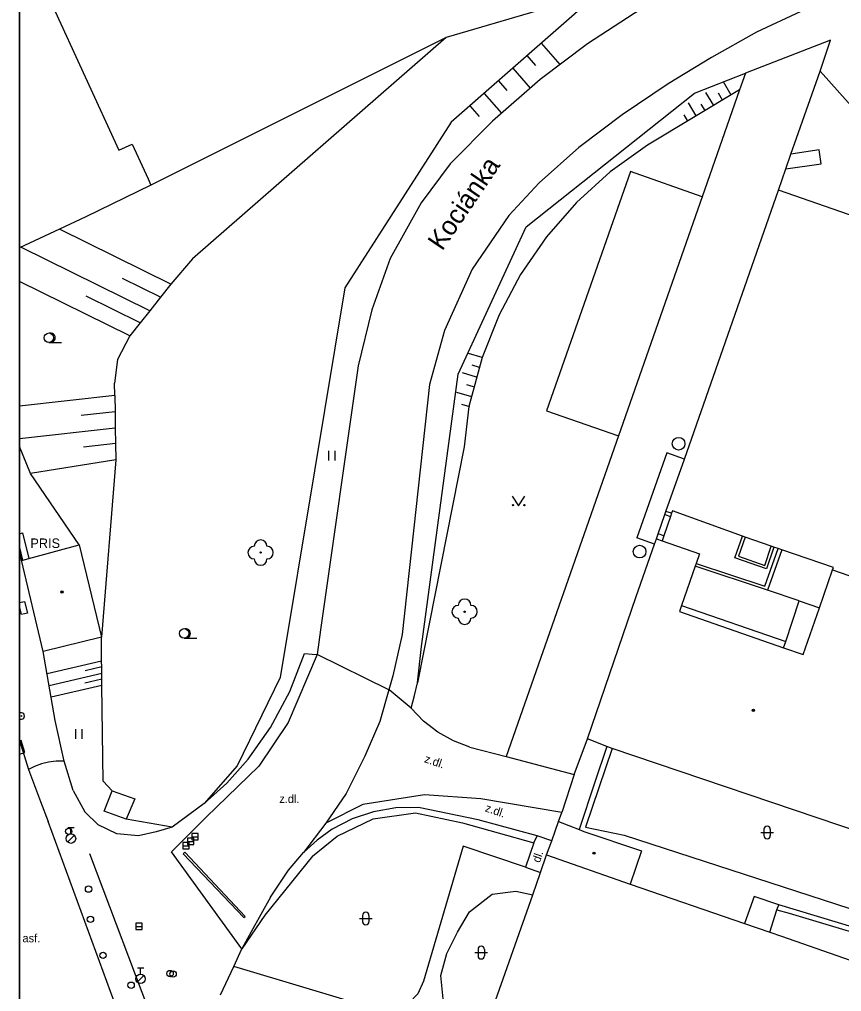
# Model space of a CAD drawing. Extents: x -598233 to -596890, y -1157848 to -1156431.
# Drawn here: x -598232.9 to -598168.1, y -1157350.2 to -1157273.5 of the extents above; entities that cross this region are included whole.
import ezdxf

# ---------------------------------------------------------------- set-up
doc = ezdxf.new("R2010")
doc.units = 0
for name, color, linetype in [('Level 10', 7, 'Continuous'), ('Level 11', 7, 'Continuous'), ('Level 14', 7, 'Continuous'), ('Level 15', 7, 'Continuous'), ('Level 21', 7, 'Continuous'), ('Level 22', 7, 'Continuous'), ('Level 24', 7, 'Continuous'), ('Level 25', 7, 'Continuous'), ('Level 27', 7, 'Continuous'), ('Level 28', 7, 'Continuous'), ('Level 36', 7, 'Continuous'), ('Level 39', 7, 'Continuous'), ('Level 40', 7, 'Continuous'), ('Level 41', 7, 'Continuous'), ('Level 5', 7, 'Continuous'), ('Level 50', 7, 'Continuous'), ('Level 7', 7, 'Continuous'), ('Level 8', 7, 'Continuous'), ('Level 9', 7, 'Continuous'), ('Vrstva 25', 7, 'Continuous'), ('Vrstva 26', 7, 'Continuous'), ('Vrstva 60', 7, 'Continuous'), ('zajmove_uzemi', 7, 'Continuous')]:
    doc.layers.add(name, color=color, linetype=linetype)

msp = doc.modelspace()

# ---------------------------------------------------------------- linework, layer by layer
at = {"layer": 'Level 10'}
for points in [[(-598166.5, -1157264.86), (-598169.94, -1157265.67), (-598174.9, -1157267.8), (-598180.05, -1157270.32), (-598184.4, -1157272.98), (-598188.1, -1157275.38), (-598191.83, -1157278.19), (-598195.58, -1157281.49), (-598198.9099, -1157284.86), (-598201.2199, -1157287.92), (-598203.6599, -1157292.32), (-598205.11, -1157296.36), (-598206.19, -1157300.79), (-598209.14, -1157321.63), (-598209.42, -1157323.57), (-598211.71, -1157328.93), (-598214.02, -1157332.37), (-598218.17, -1157336.4099)], [(-598164.78, -1157269.84), (-598167.92, -1157271.38), (-598171.27, -1157272.82), (-598174.77, -1157274.46), (-598178.31, -1157276.45), (-598181.7199, -1157278.53), (-598185.36, -1157280.98), (-598188.78, -1157283.56), (-598191.9, -1157286.34), (-598194.3, -1157288.93), (-598197.19, -1157293.15), (-598199.36, -1157298.01), (-598200.56, -1157302.25), (-598202.71, -1157321.99), (-598203.43, -1157325.24), (-598203.75, -1157326.35)], [(-598201.99, -1157327.81), (-598203.7451, -1157326.3478)], [(-598197.36, -1157330.87), (-598198.67, -1157330.37), (-598199.89, -1157329.7), (-598201.02, -1157328.82), (-598201.99, -1157327.81)], [(-598232.8901, -1157330.3487), (-598232.18, -1157332.63), (-598231.23, -1157335.16)], [(-598197.36, -1157330.87), (-598194.51, -1157331.62)], [(-598194.51, -1157331.62), (-598189.15, -1157333.03)], [(-598190.11, -1157336.02), (-598196.5, -1157334.96), (-598200.94, -1157334.64), (-598205.81, -1157335.39), (-598208.73, -1157336.86)], [(-598231.23, -1157335.16), (-598230.62, -1157336.74)], [(-598218.29, -1157367.18), (-598220.22, -1157364.49), (-598221.62, -1157361.49), (-598223.28, -1157356.72), (-598225.7, -1157350.15), (-598230.62, -1157336.74)], [(-598208.73, -1157336.86), (-598210.48, -1157339.19)]]:
    msp.add_lwpolyline(points, dxfattribs=at)
at = {"layer": 'Level 11'}
msp.add_line((-598232.7199, -1157316.13), (-598232.8901, -1157315.2445), dxfattribs=at)
for points in [[(-598168.93, -1157275.1), (-598175.63, -1157277.7)], [(-598169.74, -1157277.53), (-598168.93, -1157275.1)], [(-598201.51, -1157325.8), (-598201.19, -1157322.93), (-598198.29, -1157301.45), (-598192.93, -1157289.82), (-598179.65, -1157279.26), (-598175.63, -1157277.7)], [(-598175.63, -1157277.7), (-598176.09, -1157279.02)], [(-598176.09, -1157279.02), (-598179.04, -1157287.44), (-598184.71, -1157285.46), (-598191.32, -1157304.34), (-598185.65, -1157306.32), (-598194.51, -1157331.62)], [(-598172.46, -1157285.25), (-598172.05, -1157284.08)], [(-598179.04, -1157287.44), (-598185.65, -1157306.32)], [(-598181.84, -1157307.65), (-598184.19, -1157314.37)], [(-598180.45, -1157308.14), (-598181.84, -1157307.65)], [(-598182.52, -1157314.03), (-598181.99, -1157312.53)], [(-598181.55, -1157312.67), (-598182.07, -1157314.19)], [(-598181.99, -1157312.53), (-598181.9, -1157312.27)], [(-598181.99, -1157312.53), (-598181.55, -1157312.67)], [(-598181.46, -1157312.42), (-598181.55, -1157312.67)], [(-598182.6599, -1157314.45), (-598182.52, -1157314.03)], [(-598182.07, -1157314.19), (-598182.52, -1157314.03)], [(-598182.07, -1157314.19), (-598182.21, -1157314.6)], [(-598173.4, -1157315.09), (-598173.9699, -1157316.81), (-598176.46, -1157315.95), (-598175.87, -1157314.24)], [(-598182.8, -1157314.86), (-598184.19, -1157314.37)], [(-598175.6599, -1157314.31), (-598176.18, -1157315.81), (-598174.11, -1157316.53), (-598173.61, -1157315.02)], [(-598179.52, -1157316.39), (-598174.1, -1157318.18), (-598173.06, -1157315.21)], [(-598172.77, -1157315.31), (-598173.89, -1157318.48)], [(-598173.89, -1157318.48), (-598179.59, -1157316.59)], [(-598171.4099, -1157319.32), (-598173.89, -1157318.48)], [(-598232.8901, -1157319.4713), (-598232.5, -1157319.38), (-598232.26, -1157320.29), (-598232.74, -1157320.4099), (-598232.8901, -1157319.8095)], [(-598172.46, -1157322.53), (-598171.4099, -1157319.32)], [(-598171.4099, -1157319.32), (-598169.79, -1157319.87)], [(-598180.67, -1157319.71), (-598172.46, -1157322.53)], [(-598172.62, -1157323.03), (-598172.46, -1157322.53)], [(-598229.36, -1157331.98), (-598230.07, -1157328.77), (-598231.01, -1157323.32)], [(-598218.33, -1157335.31), (-598216.536, -1157333.708), (-598214.85, -1157331.81), (-598213.094, -1157329.326), (-598211.569, -1157326.484), (-598210.415, -1157323.473), (-598209.8082, -1157323.5321), (-598209.42, -1157323.57)], [(-598203.7451, -1157326.3478), (-598203.7488, -1157326.346), (-598209.42, -1157323.57)], [(-598203.75, -1157326.35), (-598204.4699, -1157328.85), (-598205.65, -1157331.59), (-598207.13, -1157334.53), (-598208.73, -1157336.86)], [(-598201.99, -1157327.81), (-598201.73, -1157326.81), (-598201.51, -1157325.8)], [(-598189.15, -1157333.03), (-598188.09, -1157330.23)], [(-598186.56, -1157330.82), (-598187.52, -1157333.65), (-598188.76, -1157337.36)], [(-598186.15, -1157330.9699), (-598188.26, -1157337.2), (-598185.19, -1157337.82), (-598148.56, -1157349.73)], [(-598229.36, -1157331.98), (-598229.99, -1157331.98), (-598230.61, -1157332.06), (-598231.1599, -1157332.2), (-598231.7, -1157332.4), (-598232.18, -1157332.63)], [(-598228.65, -1157334.29), (-598229.36, -1157331.98)], [(-598228.65, -1157334.29), (-598227.74, -1157335.99)], [(-598225.58, -1157334.33), (-598223.8, -1157334.95), (-598224.4699, -1157336.57), (-598226.2, -1157335.93), (-598225.58, -1157334.33)], [(-598218.33, -1157335.31), (-598220.85, -1157337.18)], [(-598223.49, -1157337.86), (-598225.22, -1157337.71), (-598226.68, -1157337), (-598227.74, -1157335.99)], [(-598215.34, -1157346.79), (-598220.9, -1157339.14), (-598218.17, -1157336.41)], [(-598190.39, -1157336.74), (-598190.11, -1157336.02)], [(-598220.85, -1157337.18), (-598222.12, -1157337.56), (-598223.49, -1157337.86)], [(-598192.99, -1157340.34), (-598197.89, -1157338.7), (-598201.02, -1157349.35)], [(-598192.33, -1157338.42), (-598192.99, -1157340.34)], [(-598219.86, -1157339.16), (-598219.97, -1157339.29), (-598215.2, -1157344.32), (-598215.09, -1157344.24)], [(-598192.99, -1157340.34), (-598191.81, -1157340.77)], [(-598196.95, -1157353.95), (-598198.52, -1157352.88), (-598199.4099, -1157351.25), (-598199.65, -1157348.9), (-598199.18, -1157347.15), (-598198.35, -1157345.48), (-598197.4, -1157343.87), (-598195.62, -1157342.48), (-598193.75, -1157342.25), (-598192.4099, -1157342.53)], [(-598173, -1157343.32), (-598174.95, -1157342.65), (-598175.7199, -1157344.78)], [(-598173.1599, -1157343.7199), (-598173, -1157343.32)], [(-598148.88, -1157350.6), (-598173, -1157343.32)], [(-598173.7199, -1157345.48), (-598173.1599, -1157343.7199)], [(-598173.1599, -1157343.7199), (-598172.18, -1157343.98), (-598149.05, -1157350.93)], [(-598204.31, -1157351.69), (-598215.99, -1157348.19)], [(-598201.02, -1157349.35), (-598201.46, -1157350.35), (-598202.23, -1157351.13), (-598203.2199, -1157351.6), (-598204.31, -1157351.69)]]:
    msp.add_lwpolyline(points, dxfattribs=at)
at = {"layer": 'Level 14'}
for points in [[(-598187.2, -1157271.32), (-598198.85, -1157281.57), (-598207.2199, -1157294.64), (-598209.61, -1157309.08), (-598212.32, -1157325.38), (-598215.73, -1157332.34), (-598218.33, -1157335.31)], [(-598199.23, -1157274.88), (-598219.24, -1157292.35), (-598220.94, -1157294.33), (-598221.76, -1157295.37), (-598222.61, -1157296.45), (-598223.36, -1157297.39), (-598224.18, -1157298.43), (-598225.1599, -1157300.29), (-598225.4, -1157302.1599)], [(-598176.09, -1157279.02), (-598183.37, -1157283.37)], [(-598183.37, -1157283.37), (-598186.3, -1157285.4699), (-598188.96, -1157287.9), (-598191.33, -1157290.61), (-598193.37, -1157293.58), (-598195.06, -1157296.76), (-598196.39, -1157300.14), (-598197.46, -1157304), (-598197.81, -1157307.17), (-598201.51, -1157325.8)], [(-598225.38, -1157303.12), (-598225.4, -1157302.1599)], [(-598225.38, -1157303.12), (-598225.35, -1157304.4099), (-598225.33, -1157305.71), (-598225.31, -1157306.92), (-598225.29, -1157308.2), (-598226.43, -1157322.19)], [(-598228.18, -1157314.9), (-598232.02, -1157309.27), (-598232.8901, -1157307.1615)], [(-598226.28, -1157333.57), (-598226.38, -1157326), (-598226.39, -1157325.52), (-598226.39, -1157325.03), (-598226.4, -1157324.54), (-598226.4099, -1157324.09), (-598226.43, -1157322.19)]]:
    msp.add_lwpolyline(points, dxfattribs=at)
at = {"layer": 'Level 15'}
for p, q in [((-598224.18, -1157298.43), (-598232.8901, -1157294.1316)), ((-598225.38, -1157303.12), (-598232.8901, -1157303.9602)), ((-598225.33, -1157305.71), (-598232.8901, -1157306.5532))]:
    msp.add_line(p, q, dxfattribs=at)
for points in [[(-598191.74, -1157275.32), (-598190.26, -1157277)], [(-598192.87, -1157276.31), (-598192.19, -1157277.09)], [(-598193.99, -1157277.3), (-598192.61, -1157278.88)], [(-598195.12, -1157278.3), (-598194.44, -1157279.07)], [(-598176.76, -1157279.42), (-598177.37, -1157278.39)], [(-598196.25, -1157279.29), (-598194.86, -1157280.85)], [(-598178.13, -1157280.24), (-598178.75, -1157279.21)], [(-598177.44, -1157279.83), (-598177.77, -1157279.28)], [(-598197.37, -1157280.28), (-598196.63, -1157281.12)], [(-598179.51, -1157281.06), (-598180.12, -1157280.03)], [(-598178.82, -1157280.65), (-598179.13, -1157280.13)], [(-598180.19, -1157281.4699), (-598180.48, -1157280.99)], [(-598220.94, -1157294.33), (-598229.73, -1157290)], [(-598222.61, -1157296.45), (-598232.79, -1157291.43)], [(-598221.76, -1157295.37), (-598224.76, -1157293.89)], [(-598223.36, -1157297.39), (-598227.63, -1157295.28)], [(-598196.39, -1157300.14), (-598197.48, -1157299.82)], [(-598196.62, -1157300.9099), (-598197.18, -1157300.74)], [(-598196.85, -1157301.68), (-598197.94, -1157301.35)], [(-598197.08, -1157302.45), (-598197.61, -1157302.29)], [(-598197.2199, -1157303.24), (-598198.39, -1157302.89)], [(-598197.38, -1157304.02), (-598198.01, -1157303.84)], [(-598225.35, -1157304.4099), (-598228.03, -1157304.71)], [(-598225.31, -1157306.92), (-598227.83, -1157307.21)], [(-598225.29, -1157308.2), (-598232.02, -1157309.27)], [(-598226.4099, -1157324.09), (-598230.71, -1157325.09)], [(-598226.4, -1157324.54), (-598227.71, -1157324.85)], [(-598230.55, -1157326), (-598226.39, -1157325.03)], [(-598226.39, -1157325.52), (-598227.73, -1157325.83)], [(-598226.38, -1157326), (-598230.39, -1157326.94)]]:
    msp.add_lwpolyline(points, dxfattribs=at)
at = {"layer": 'Level 21'}
for points in [[(-598225.58, -1157334.33), (-598226.28, -1157333.57)], [(-598220.85, -1157337.18), (-598224.47, -1157336.57)]]:
    msp.add_lwpolyline(points, dxfattribs=at)
at = {"layer": 'Level 22'}
for centre in [(-598213.87, -1157315.52), (-598197.78, -1157320.19)]:
    msp.add_circle(centre, 0.05, dxfattribs=at)
for centre, start, end in [((-598214.37, -1157315.52), 90, 270), ((-598213.87, -1157315.02), 0, 180), ((-598213.37, -1157315.52), 270, 90), ((-598213.87, -1157316.02), 180, 0), ((-598197.78, -1157319.69), 0, 180), ((-598198.28, -1157320.19), 90, 270), ((-598197.28, -1157320.19), 270, 90), ((-598197.78, -1157320.69), 180, 0)]:
    msp.add_arc(centre, 0.5, start, end, dxfattribs=at)
at = {"layer": 'Level 24'}
msp.add_line((-598232.63, -1157316.11), (-598232.8901, -1157315.021), dxfattribs=at)
for points in [[(-598232.8901, -1157314.0391), (-598232.64, -1157313.9699), (-598232.16, -1157315.98)], [(-598215.09, -1157344.24), (-598219.86, -1157339.16)]]:
    msp.add_lwpolyline(points, dxfattribs=at)
at = {"layer": 'Level 25'}
msp.add_circle((-598232.74, -1157328.42), 0.0303, dxfattribs=at)
at = {"layer": 'Level 27'}
for p, q in [((-598219.29, -1157337.95), (-598218.79, -1157337.95)), ((-598220.01, -1157338.65), (-598219.51, -1157338.65)), ((-598219.65, -1157338.31), (-598219.15, -1157338.31)), ((-598223.72, -1157345.02), (-598223.22, -1157345.02))]:
    msp.add_line(p, q, dxfattribs=at)
for points in [[(-598219.65, -1157338.56), (-598219.15, -1157338.56), (-598219.15, -1157338.06), (-598219.65, -1157338.06)], [(-598219.29, -1157338.2), (-598218.79, -1157338.2), (-598218.79, -1157337.7), (-598219.29, -1157337.7)], [(-598220.01, -1157338.9), (-598219.51, -1157338.9), (-598219.51, -1157338.4), (-598220.01, -1157338.4)], [(-598223.72, -1157345.27), (-598223.22, -1157345.27), (-598223.22, -1157344.77), (-598223.72, -1157344.77)]]:
    msp.add_lwpolyline(points, close=True, dxfattribs=at)
for centre in [(-598180.9099, -1157306.93), (-598183.98, -1157315.45)]:
    msp.add_circle(centre, 0.5, dxfattribs=at)
at = {"layer": 'Level 28'}
for p, q in [((-598229.08, -1157337.215), (-598228.58, -1157337.215)), ((-598228.83, -1157337.715), (-598228.83, -1157337.215)), ((-598229.088, -1157338.362), (-598228.558, -1157337.832)), ((-598223.59, -1157348.285), (-598223.09, -1157348.285)), ((-598223.34, -1157348.785), (-598223.34, -1157348.285)), ((-598223.598, -1157349.432), (-598223.068, -1157348.902))]:
    msp.add_line(p, q, dxfattribs=at)
for centre, radius in [((-598229.01, -1157337.52), 0.25), ((-598228.83, -1157338.09), 0.375), ((-598227.44, -1157342.08), 0.25), ((-598227.29, -1157344.46), 0.25), ((-598226.3, -1157347.3), 0.25), ((-598223.34, -1157349.16), 0.375), ((-598221.01, -1157348.74), 0.25), ((-598220.77, -1157348.77), 0.25), ((-598224.08, -1157349.66), 0.25)]:
    msp.add_circle(centre, radius, dxfattribs=at)
at = {"layer": 'Level 36'}
for p, q in [((-598230.57, -1157298.945), (-598229.57, -1157298.945)), ((-598208.494, -1157308.253), (-598208.494, -1157307.503)), ((-598207.994, -1157308.253), (-598207.994, -1157307.503)), ((-598219.9, -1157322.275), (-598218.9, -1157322.275)), ((-598228.454, -1157330.213), (-598228.454, -1157329.463)), ((-598227.954, -1157330.213), (-598227.954, -1157329.463)), ((-598174.426, -1157337.606), (-598173.426, -1157337.606)), ((-598174.176, -1157337.356), (-598174.176, -1157337.856)), ((-598173.676, -1157337.356), (-598173.676, -1157337.856)), ((-598205.826, -1157344.146), (-598205.826, -1157344.646)), ((-598205.326, -1157344.146), (-598205.326, -1157344.646)), ((-598206.076, -1157344.396), (-598205.076, -1157344.396)), ((-598196.976, -1157347.086), (-598195.976, -1157347.086)), ((-598196.726, -1157346.836), (-598196.726, -1157347.336)), ((-598196.226, -1157346.836), (-598196.226, -1157347.336))]:
    msp.add_line(p, q, dxfattribs=at)
msp.add_lwpolyline([(-598194.02, -1157311.08), (-598193.52, -1157311.83), (-598193.02, -1157311.08)], dxfattribs=at)
for centre, radius in [((-598230.57, -1157298.5696), 0.375), ((-598193.9702, -1157311.7798), 0.05), ((-598193.0708, -1157311.7798), 0.05), ((-598219.9, -1157321.8996), 0.375)]:
    msp.add_circle(centre, radius, dxfattribs=at)
for centre, radius, start, end in [((-598230.445, -1157298.5696), 0.375, 260.405931, 99.594069), ((-598219.775, -1157321.8996), 0.375, 260.405931, 99.594069), ((-598173.9257, -1157337.3563), 0.25, 0, 180), ((-598173.9257, -1157337.8563), 0.25, 180, 0), ((-598205.5757, -1157344.1463), 0.25, 0, 180), ((-598205.5757, -1157344.6463), 0.25, 180, 0), ((-598196.4757, -1157346.8363), 0.25, 0, 180), ((-598196.4757, -1157347.3363), 0.25, 180, 0)]:
    msp.add_arc(centre, radius, start, end, dxfattribs=at)
at = {"layer": 'Level 39'}
for centre, radius in [((-598229.53, -1157318.64), 0.09), ((-598229.53, -1157318.64), 0.0398), ((-598175.01, -1157327.98), 0.09), ((-598175.01, -1157327.98), 0.0398), ((-598187.58, -1157339.24), 0.09), ((-598187.58, -1157339.24), 0.0398)]:
    msp.add_circle(centre, radius, dxfattribs=at)
at = {"layer": 'Level 5'}
msp.add_line((-598229.73, -1157290), (-598232.8901, -1157291.4721), dxfattribs=at)
for points in [[(-598230.37, -1157272.19), (-598225.06, -1157283.77)], [(-598171.61, -1157282.83), (-598169.74, -1157277.53)], [(-598169.74, -1157277.53), (-598169.5, -1157277.8)], [(-598169.5, -1157277.8), (-598165.12, -1157282.73)], [(-598172.05, -1157284.08), (-598171.61, -1157282.83)], [(-598225.06, -1157283.77), (-598223.99, -1157283.29)], [(-598223.99, -1157283.29), (-598222.74, -1157286.02)], [(-598169.82, -1157283.75), (-598172.05, -1157284.08)], [(-598169.6599, -1157284.84), (-598169.82, -1157283.75)], [(-598172.46, -1157285.25), (-598169.6599, -1157284.84)], [(-598173.04, -1157286.93), (-598172.46, -1157285.25)], [(-598222.53, -1157286.53), (-598227.6599, -1157289.04)], [(-598222.74, -1157286.02), (-598222.53, -1157286.53)], [(-598180.45, -1157308.14), (-598173.04, -1157286.93)], [(-598163.87, -1157290.11), (-598173.04, -1157286.93)], [(-598227.6599, -1157289.04), (-598229.73, -1157290)], [(-598181.9, -1157312.27), (-598180.45, -1157308.14)], [(-598181.46, -1157312.42), (-598181.9, -1157312.27)], [(-598181.39, -1157312.23), (-598181.46, -1157312.42)], [(-598175.87, -1157314.24), (-598181.39, -1157312.23)], [(-598175.6599, -1157314.31), (-598175.87, -1157314.24)], [(-598232.7199, -1157316.13), (-598232.63, -1157316.11), (-598232.16, -1157315.98), (-598228.18, -1157314.9)], [(-598228.18, -1157314.9), (-598226.43, -1157322.19)], [(-598184.25, -1157319), (-598182.8, -1157314.86)], [(-598182.8, -1157314.86), (-598182.6599, -1157314.45)], [(-598182.6599, -1157314.45), (-598182.21, -1157314.6)], [(-598182.21, -1157314.6), (-598179.25, -1157315.62)], [(-598173.61, -1157315.02), (-598175.6599, -1157314.31)], [(-598173.4, -1157315.09), (-598173.61, -1157315.02)], [(-598179.25, -1157315.62), (-598179.52, -1157316.39)], [(-598173.06, -1157315.21), (-598173.4, -1157315.09)], [(-598172.77, -1157315.31), (-598173.06, -1157315.21)], [(-598168.69, -1157316.7), (-598172.77, -1157315.31)], [(-598231.01, -1157323.32), (-598232.7199, -1157316.13)], [(-598179.52, -1157316.39), (-598179.59, -1157316.59)], [(-598179.59, -1157316.59), (-598180.67, -1157319.71)], [(-598169.79, -1157319.87), (-598168.76, -1157316.89)], [(-598168.76, -1157316.89), (-598168.69, -1157316.7)], [(-598168.76, -1157316.89), (-598160.43, -1157319.77)], [(-598188.09, -1157330.23), (-598184.25, -1157319)], [(-598180.67, -1157319.71), (-598180.83, -1157320.18)], [(-598180.83, -1157320.18), (-598172.62, -1157323.03)], [(-598171.07, -1157323.57), (-598169.79, -1157319.87)], [(-598226.43, -1157322.19), (-598231.01, -1157323.32)], [(-598172.62, -1157323.03), (-598171.07, -1157323.57)], [(-598186.56, -1157330.82), (-598188.09, -1157330.23)], [(-598186.15, -1157330.9699), (-598186.56, -1157330.82)], [(-598166.4099, -1157337.6599), (-598186.15, -1157330.9699)], [(-598190.9, -1157338.28), (-598190.39, -1157336.74)], [(-598190.39, -1157336.74), (-598188.76, -1157337.36)], [(-598188.76, -1157337.36), (-598188.38, -1157337.54)], [(-598188.38, -1157337.54), (-598183.84, -1157339.06)], [(-598191.32, -1157339.36), (-598190.9, -1157338.28)], [(-598191.81, -1157340.77), (-598191.32, -1157339.36)], [(-598191.32, -1157339.36), (-598184.73, -1157341.68)], [(-598183.84, -1157339.06), (-598184.73, -1157341.68)], [(-598192.4099, -1157342.53), (-598191.81, -1157340.77)], [(-598184.73, -1157341.68), (-598175.7199, -1157344.78)], [(-598195.65, -1157351.76), (-598192.4099, -1157342.53)], [(-598175.7199, -1157344.78), (-598173.7199, -1157345.48)], [(-598173.7199, -1157345.48), (-598172.78, -1157345.78)], [(-598172.78, -1157345.78), (-598150.01, -1157353.76)]]:
    msp.add_lwpolyline(points, dxfattribs=at)
at = {"layer": 'Level 7'}
for points in [[(-598187.2, -1157271.32), (-598199.23, -1157274.88)], [(-598199.23, -1157274.88), (-598222.53, -1157286.53)], [(-598192.05, -1157337.87), (-598196.71, -1157336.62), (-598201.43, -1157335.65), (-598203.21, -1157335.67), (-598204.96, -1157335.9699), (-598206.64, -1157336.53), (-598208.2199, -1157337.35), (-598209.4, -1157338.21), (-598210.48, -1157339.19)], [(-598209.79, -1157339.48), (-598207.84, -1157337.9099), (-598205, -1157336.53), (-598201.6599, -1157336.05), (-598197.96, -1157336.85), (-598192.33, -1157338.42)], [(-598192.33, -1157338.42), (-598192.05, -1157337.87)], [(-598209.79, -1157339.48), (-598213.54, -1157344.14)], [(-598211.67, -1157340.58), (-598210.48, -1157339.19)], [(-598213.08, -1157342.71), (-598211.67, -1157340.58)], [(-598213.08, -1157342.71), (-598214.62, -1157345.44), (-598215.34, -1157346.79)], [(-598213.54, -1157344.14), (-598215.34, -1157346.79)]]:
    msp.add_lwpolyline(points, dxfattribs=at)
at = {"layer": 'Level 8'}
for points in [[(-598189.15, -1157333.03), (-598190.11, -1157336.02)], [(-598190.9, -1157338.28), (-598192.05, -1157337.87)], [(-598217.03, -1157350.41), (-598215.99, -1157348.19), (-598215.34, -1157346.79)]]:
    msp.add_lwpolyline(points, dxfattribs=at)
at = {"layer": 'Level 9'}
msp.add_lwpolyline([(-598222.17, -1157353.03), (-598227.33, -1157339.28)], dxfattribs=at)
at = {"layer": 'Vrstva 25'}
msp.add_line((-598232.8901, -1157328.22), (-598232.8901, -1157328.62), dxfattribs=at)
msp.add_arc((-598232.74, -1157328.42), 0.25, 233.113656, 126.886344, dxfattribs=at)
at = {"layer": 'Vrstva 26'}
msp.add_lwpolyline([(-598232.8901, -1157330.3832), (-598232.8901, -1157331.4312), (-598232.4633, -1157331.2974), (-598232.7625, -1157330.3432)], close=True, dxfattribs=at)
at = {"layer": 'Vrstva 60'}
msp.add_lwpolyline([(-598232.8901, -1156430.8558), (-598232.8901, -1157835.5817), (-598232.81, -1157835.6), (-598231.24, -1157835.95), (-598223.73, -1157837.73), (-598218.75, -1157838.85), (-598190.54, -1157845.18), (-598175.89, -1157848.4611), (-598170.5079, -1157848.4611), (-598170.38, -1157848.22), (-598166.89, -1157841.65), (-598165.3, -1157838.66), (-598164.37, -1157836.9), (-598161.86, -1157832.18), (-598161.19, -1157830.95), (-598160.05, -1157828.86), (-598157.63, -1157824.55), (-598144.71, -1157839.14), (-598136.4065, -1157848.4611), (-597003.6644, -1157848.4611)], dxfattribs=at)
at = {"layer": 'zajmove_uzemi'}
msp.add_lwpolyline([(-598232.8901, -1156430.8558), (-596890.4624, -1156430.8558), (-596890.4624, -1157848.4611), (-598232.8901, -1157848.4611)], close=True, dxfattribs=at)

# ---------------------------------------------------------------- texts
at = {"layer": 'Level 40'}
for s, rotation, p in [('z.dl.', 341.186926, (-598201.01, -1157332.05)), ('z.dl.', 341.186926, (-598196.22, -1157335.93)), ('dl.', 70.836754, (-598191.86, -1157340.04))]:
    msp.add_text(s, height=0.65, rotation=rotation, dxfattribs=at).set_placement(p)
for s, p in [('z.dl.', (-598212.4, -1157335.28)), ('asf.', (-598232.65, -1157346.27))]:
    msp.add_text(s, height=0.65, dxfattribs=at).set_placement(p)
at = {"layer": 'Level 41'}
msp.add_text('PRIS', height=0.75, dxfattribs=at).set_placement((-598232.03, -1157315.1599))
at = {"layer": 'Level 50'}
msp.add_text('Kociánka', height=1.5, rotation=55.84612, dxfattribs=at).set_placement((-598199.5518, -1157291.7795))
msp.add_text('Kociánka', height=1.5, rotation=55.84612, dxfattribs=at).set_placement((-598199.5518, -1157291.7795))

doc.saveas('drawing.dxf')
